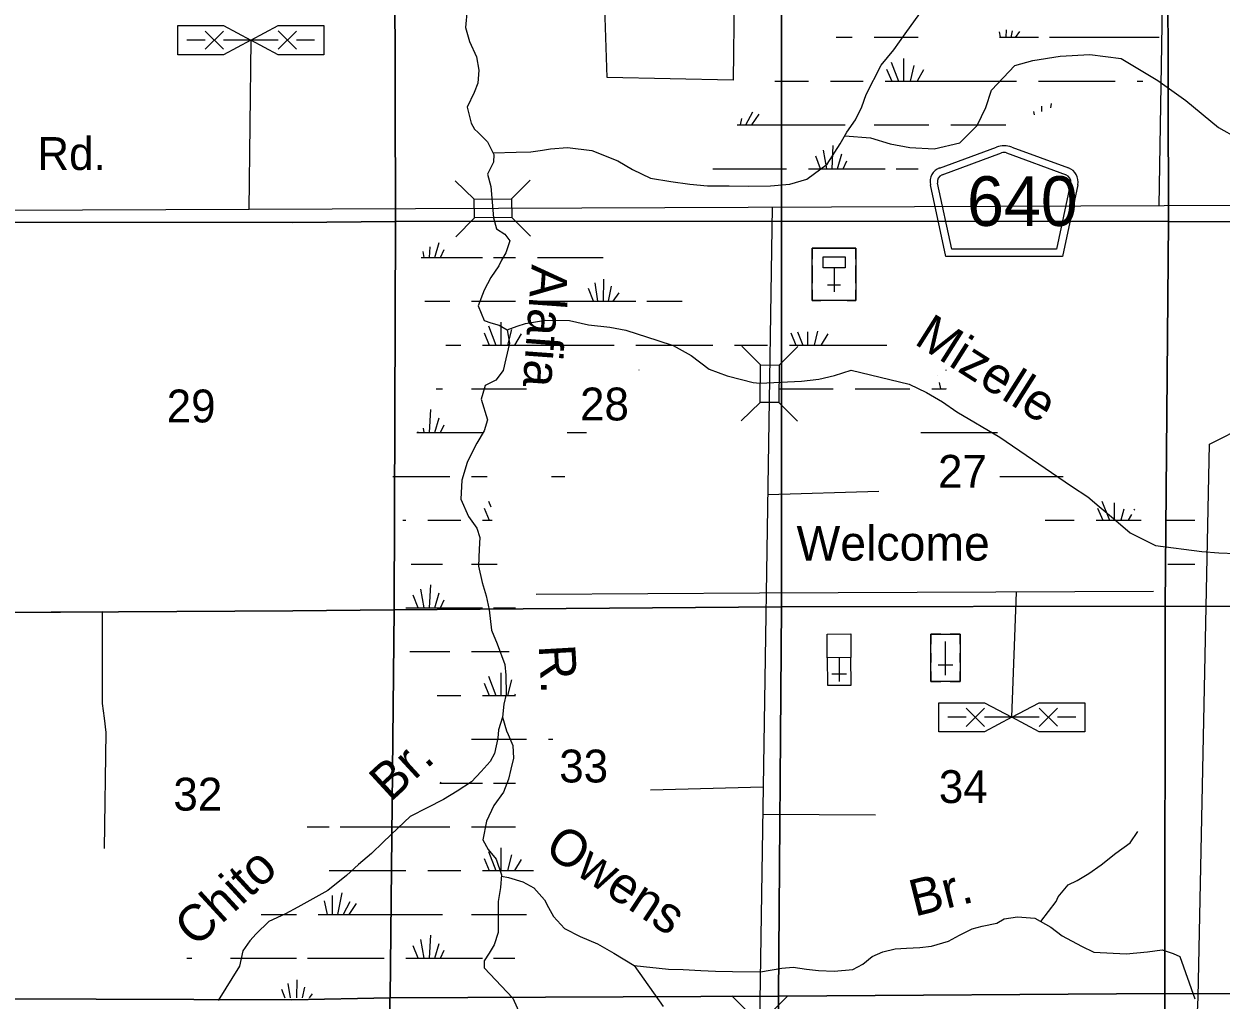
# Model space of a CAD drawing. Extents: x 380424 to 701066, y 1117407 to 1412949.
# Drawn here: x 612165 to 628556, y 1267730 to 1281101 of the extents above; entities that cross this region are included whole.
import ezdxf

# ---------------------------------------------------------------- set-up
doc = ezdxf.new("R2010")
doc.units = 0
for name, color, linetype in [('Bridges', 7, 'Continuous'), ('Bridges and Drawbridges County Highways', 7, 'Continuous'), ('Bridges and Drawbridges Local Roads', 7, 'Continuous'), ('Communities and Subdivisions Names without Post Office', 7, 'Continuous'), ('County Roads Related Text', 7, 'Continuous'), ('County Routes Highway Center Lines', 7, 'Continuous'), ('Culture', 7, 'Continuous'), ('Lakes and Ponds Text', 7, 'Continuous'), ('Local Roads Improved', 7, 'Continuous'), ('Local Roads Paved', 7, 'Continuous'), ('Local Roads Related Cells', 7, 'Continuous'), ('Narrow River Creek and Branch and Slough', 7, 'Continuous'), ('Narrow River Creek and Branch and Slough Text', 7, 'Continuous'), ('Roadshields County Roads', 7, 'Continuous'), ('Section Lines', 7, 'Continuous'), ('Section Numbers', 7, 'Continuous'), ('Strip Mining Area', 7, 'Continuous'), ('Swamps', 7, 'Continuous'), ('Township  and Range lines', 7, 'Continuous')]:
    doc.layers.add(name, color=color, linetype=linetype)

msp = doc.modelspace()

# ---------------------------------------------------------------- linework, layer by layer
at = {"layer": 'Bridges'}
for p, q in [((622245, 1275918), (621987, 1275664)), ((622368, 1267532), (622624, 1267788))]:
    msp.add_line(p, q, dxfattribs=at)
at = {"layer": 'Bridges and Drawbridges County Highways'}
for p, q in [((618330, 1278700), (618071, 1278954)), ((618842, 1278704), (619095, 1278962)), ((618332, 1278444), (618078, 1278186)), ((618844, 1278448), (619102, 1278194))]:
    msp.add_line(p, q, dxfattribs=at)
msp.add_lwpolyline([(618330, 1278700), (618842, 1278704), (618844, 1278448), (618332, 1278444)], close=True, dxfattribs=at)
at = {"layer": 'Bridges and Drawbridges Local Roads'}
for p, q in [((622248, 1276430), (621994, 1276688)), ((622504, 1276428), (622762, 1276682)), ((622501, 1275916), (622755, 1275658)), ((622112, 1267533), (621856, 1267790))]:
    msp.add_line(p, q, dxfattribs=at)
msp.add_lwpolyline([(622245, 1275918), (622248, 1276430), (622504, 1276428), (622501, 1275916)], close=True, dxfattribs=at)
at = {"layer": 'County Routes Highway Center Lines'}
for points in [[(627779, 1283016), (627702, 1278611)], [(641201, 1278705), (638028, 1278653), (598154, 1278491)]]:
    msp.add_lwpolyline(points, dxfattribs=at)
at = {"layer": 'Culture'}
for p, q in [((623557, 1278031), (622957, 1278031)), ((622957, 1278031), (622957, 1277881)), ((623557, 1277881), (623557, 1278031)), ((622957, 1277791), (622957, 1277551)), ((623257, 1277761), (623257, 1277431)), ((623557, 1277551), (623557, 1277791)), ((622957, 1277461), (622957, 1277311)), ((623347, 1277521), (623167, 1277521)), ((623557, 1277311), (623557, 1277461)), ((622957, 1277311), (623077, 1277311)), ((623347, 1277311), (623167, 1277311)), ((623437, 1277311), (623557, 1277311)), ((624721, 1272743), (624584, 1272743)), ((624584, 1272743), (624584, 1272605)), ((624784, 1272180), (624784, 1272643)), ((624984, 1272743), (624846, 1272743)), ((624984, 1272605), (624984, 1272743)), ((624584, 1272480), (624584, 1272355)), ((624984, 1272355), (624984, 1272480)), ((623489, 1272421), (623164, 1272418)), ((623164, 1272418), (623166, 1272043)), ((623326, 1272419), (623328, 1272094)), ((623491, 1272046), (623489, 1272421)), ((624884, 1272318), (624684, 1272318)), ((623428, 1272195), (623227, 1272194)), ((624584, 1272230), (624584, 1272093)), ((624984, 1272093), (624984, 1272230)), ((623166, 1272043), (623491, 1272046)), ((624584, 1272093), (624721, 1272093)), ((624846, 1272093), (624984, 1272093))]:
    msp.add_line(p, q, dxfattribs=at)
for points in [[(623557, 1277311), (622957, 1277311), (622957, 1278031), (623557, 1278031)], [(623407, 1277761), (623107, 1277761), (623107, 1277911), (623407, 1277911)], [(623489, 1272421), (623164, 1272418), (623161, 1272743), (623486, 1272746)], [(624984, 1272093), (624584, 1272093), (624584, 1272743), (624984, 1272743)]]:
    msp.add_lwpolyline(points, close=True, dxfattribs=at)
at = {"layer": 'Local Roads Improved'}
for p, q in [((622286, 1270645), (620742, 1270607)), ((622280, 1270278), (623823, 1270269))]:
    msp.add_line(p, q, dxfattribs=at)
at = {"layer": 'Local Roads Paved'}
for p, q in [((622349, 1274654), (623871, 1274701)), ((625691, 1271604), (625754, 1273318))]:
    msp.add_line(p, q, dxfattribs=at)
for points in [[(615270, 1280879), (615244, 1278561)], [(622410, 1278590), (622240, 1267716), (622240, 1257338)], [(627630, 1273327), (622238, 1273302), (619180, 1273287)], [(609030, 1273026), (613237, 1273053), (613237, 1272021), (613237, 1271791), (613264, 1271594), (613285, 1271397), (613264, 1269808)]]:
    msp.add_lwpolyline(points, dxfattribs=at)
at = {"layer": 'Local Roads Related Cells'}
for p, q in [((614270, 1281079), (614895, 1281079)), ((614270, 1280679), (614270, 1281079)), ((614645, 1280754), (614895, 1281004)), ((614895, 1280754), (614645, 1281004)), ((614895, 1281079), (615270, 1280879)), ((615270, 1280879), (615645, 1281079)), ((615645, 1281079), (616270, 1281079)), ((615895, 1280756), (615645, 1281006)), ((615645, 1280754), (615895, 1281004)), ((616270, 1281079), (616270, 1280679)), ((614645, 1280879), (614395, 1280879)), ((615270, 1280879), (614895, 1280679)), ((615645, 1280879), (614895, 1280879)), ((615645, 1280679), (615270, 1280879)), ((616145, 1280879), (615895, 1280879)), ((614895, 1280679), (614270, 1280679)), ((616270, 1280679), (615645, 1280679)), ((624691, 1271804), (625316, 1271804)), ((624691, 1271404), (624691, 1271804)), ((625066, 1271479), (625316, 1271729)), ((625316, 1271479), (625066, 1271729)), ((625316, 1271804), (625691, 1271604)), ((625691, 1271604), (626066, 1271804)), ((626066, 1271804), (626691, 1271804)), ((626316, 1271481), (626066, 1271731)), ((626066, 1271479), (626316, 1271729)), ((626691, 1271804), (626691, 1271404)), ((625066, 1271604), (624816, 1271604)), ((625691, 1271604), (625316, 1271404)), ((626066, 1271604), (625316, 1271604)), ((626066, 1271404), (625691, 1271604)), ((626566, 1271604), (626316, 1271604)), ((625316, 1271404), (624691, 1271404)), ((626691, 1271404), (626066, 1271404))]:
    msp.add_line(p, q, dxfattribs=at)
at = {"layer": 'Narrow River Creek and Branch and Slough'}
for points in [[(618235, 1281297), (618209, 1281054), (618267, 1280859), (618362, 1280653), (618394, 1280468), (618378, 1280289), (618330, 1280162), (618235, 1279962), (618288, 1279740), (618336, 1279661), (618383, 1279614), (618510, 1279487), (618599, 1279313), (618594, 1279207), (618510, 1279044), (618557, 1278875), (618592, 1278444), (618636, 1278295), (618747, 1278221), (618816, 1278131), (618763, 1277967), (618705, 1277867), (618668, 1277788), (618557, 1277630), (618468, 1277456), (618383, 1277239), (618468, 1277039), (618557, 1277007), (618673, 1276975), (618779, 1276912), (618811, 1276727), (618763, 1276516), (618726, 1276353), (618626, 1276221), (618478, 1276147), (618425, 1275962), (618510, 1275677), (618468, 1275530), (618367, 1275361), (618320, 1275271), (618235, 1275092), (618161, 1274854), (618146, 1274590), (618251, 1274353), (618367, 1274195), (618409, 1274068), (618399, 1273905), (618388, 1273672), (618441, 1273451), (618494, 1273266), (618536, 1273076), (618568, 1272796), (618642, 1272612), (618747, 1272327), (618763, 1272179), (618768, 1271921), (618737, 1271783), (618716, 1271604), (618774, 1271419), (618795, 1271367), (618858, 1271219), (618869, 1271045), (618832, 1270892), (618800, 1270754), (618731, 1270580), (618599, 1270396), (618499, 1270179), (618446, 1269926), (618520, 1269794), (618631, 1269662), (618705, 1269446), (618689, 1269272), (618657, 1269082), (618657, 1268881), (618657, 1268654), (618605, 1268486), (618536, 1268375), (618468, 1268269), (618468, 1268174), (618858, 1267758), (618979, 1267493)], [(618589, 1279334), (618905, 1279345), (619106, 1279350), (619264, 1279371), (619375, 1279392), (619607, 1279408), (619940, 1279366), (620298, 1279228), (620499, 1279107), (620742, 1278991), (621024, 1278945), (621282, 1278907), (621526, 1278884), (621822, 1278884), (622089, 1278877), (622385, 1278884), (622651, 1278907), (622884, 1278975), (623164, 1279181), (623343, 1279461), (623433, 1279619), (623549, 1279788), (623638, 1279967), (623696, 1280136), (623902, 1280537), (624076, 1280748), (624229, 1280964), (624430, 1281244)], [(623404, 1279569), (623755, 1279540), (624024, 1279461), (624293, 1279408), (624630, 1279392), (624979, 1279471), (625216, 1279709), (625337, 1279957), (625411, 1280194), (625733, 1280532), (625981, 1280600), (626351, 1280658), (626757, 1280685), (627189, 1280627), (627692, 1280326), (627754, 1280282), (628076, 1280052), (628519, 1279682), (628783, 1279535)], [(618779, 1276912), (618916, 1276960), (619032, 1276997), (619306, 1277044), (619634, 1277039), (619897, 1276981), (620188, 1276949), (620404, 1276907), (620842, 1276764), (621053, 1276696), (621301, 1276559), (621549, 1276374), (621792, 1276279), (621992, 1276231), (622150, 1276189), (622243, 1276181), (622810, 1276210), (623047, 1276237), (623264, 1276284), (623491, 1276358), (624287, 1276168), (624525, 1276052), (624741, 1275925), (624936, 1275788), (625527, 1275440), (626509, 1274770), (626730, 1274622), (626889, 1274490), (627084, 1274327), (627311, 1274131), (627659, 1273955), (628292, 1273873), (628524, 1273857), (628757, 1273847)], [(618716, 1271604), (618663, 1271430), (618652, 1271319), (618610, 1271108), (618547, 1270997), (618425, 1270860), (618293, 1270718), (618098, 1270591), (617908, 1270480), (617687, 1270364), (617454, 1270243), (617286, 1270084), (617085, 1269894), (616922, 1269736), (616747, 1269588), (616579, 1269435), (616325, 1269230), (615914, 1269003), (615745, 1268913), (615518, 1268807), (615344, 1268639), (615259, 1268544), (615161, 1268407), (615114, 1268194), (614826, 1267725)], [(626087, 1268805), (626298, 1269082), (626324, 1269145), (626461, 1269309), (626588, 1269367), (626746, 1269462), (626915, 1269583), (627116, 1269741), (627311, 1269884), (627418, 1270040)], [(618703, 1269427), (618800, 1269409), (618995, 1269351), (619148, 1269267), (619291, 1269103), (619349, 1268997), (619417, 1268876), (619565, 1268712), (619781, 1268602), (620019, 1268501), (620240, 1268375), (620520, 1268206), (620990, 1268153), (621190, 1268148), (621433, 1268137), (621633, 1268127), (621866, 1268122), (622249, 1268119), (622541, 1268169), (622699, 1268180), (622879, 1268153), (623042, 1268137), (623258, 1268127), (623512, 1268148), (623649, 1268222), (623781, 1268327), (623923, 1268391), (624092, 1268433), (624250, 1268443), (624430, 1268449), (624593, 1268470), (624826, 1268538), (624973, 1268618), (625147, 1268707), (625285, 1268744), (625485, 1268786), (625585, 1268844), (625770, 1268871), (626008, 1268850), (626224, 1268728), (626382, 1268612), (626646, 1268470), (626815, 1268385), (627258, 1268364), (627551, 1268391), (627749, 1268417), (627902, 1268370), (627991, 1268327), (628197, 1267748)], [(620520, 1268206), (620919, 1267641)]]:
    msp.add_lwpolyline(points, dxfattribs=at)
at = {"layer": 'Roadshields County Roads'}
for p, q in [((624703, 1279128), (625482, 1279415)), ((625689, 1279415), (626467, 1279129)), ((624737, 1279035), (625551, 1279334)), ((625620, 1279334), (626433, 1279035)), ((624787, 1277917), (624576, 1278899)), ((624868, 1278017), (624674, 1278920)), ((626496, 1278920), (626302, 1278017)), ((626594, 1278899), (626383, 1277917)), ((626383, 1277917), (624787, 1277917)), ((626302, 1278017), (624868, 1278017))]:
    msp.add_line(p, q, dxfattribs=at)
for centre, radius, start, end in [((625586, 1279133), 300, 69.8272, 110.1733), ((625586, 1279240), 100, 69.8273, 110.1733), ((624772, 1278941), 200, 110.1733, 192.1002), ((624772, 1278941), 100, 110.1733, 192.1002), ((626398, 1278941), 100, 347.9004, 69.8273), ((626398, 1278941), 200, 347.9004, 69.8273)]:
    msp.add_arc(centre, radius, start, end, dxfattribs=at)
at = {"layer": 'Section Lines'}
for points in [[(617239, 1283675), (617251, 1278395), (615841, 1278381), (611867, 1278385), (611885, 1283643), (615827, 1283666)], [(622539, 1283711), (622537, 1278399), (617251, 1278395), (617239, 1283675)], [(627824, 1283705), (627835, 1278397), (622537, 1278399), (622539, 1283711)], [(633080, 1283647), (633030, 1278382), (627835, 1278397), (627824, 1283705)], [(617251, 1278395), (617234, 1273077), (617229, 1273075), (615846, 1273062), (611873, 1273037), (611867, 1278385), (615841, 1278381)], [(622537, 1278399), (622538, 1273115), (617234, 1273077), (617251, 1278395)], [(627835, 1278397), (627792, 1273125), (622538, 1273115), (622537, 1278399)], [(633030, 1278382), (633061, 1273123), (627792, 1273125), (627835, 1278397)], [(627792, 1273125), (627788, 1267822), (622496, 1267784), (622538, 1273115)], [(633061, 1273123), (633085, 1267813), (627788, 1267822), (627792, 1273125)], [(617234, 1273077), (617177, 1267760), (615833, 1267735), (611806, 1267749), (611873, 1273037), (615846, 1273062), (617229, 1273075)], [(622538, 1273115), (622496, 1267784), (617177, 1267760), (617234, 1273077)], [(617177, 1267760), (617174, 1267755), (617150, 1262530), (615803, 1262536), (611807, 1262501), (611806, 1267749), (615833, 1267735)], [(622496, 1267784), (622489, 1262511), (617150, 1262530), (617174, 1267755), (617177, 1267760)], [(627788, 1267822), (627788, 1267813), (627765, 1262520), (622489, 1262511), (622496, 1267784)], [(633085, 1267813), (633080, 1262556), (627765, 1262520), (627788, 1267813), (627788, 1267822)]]:
    msp.add_lwpolyline(points, close=True, dxfattribs=at)
at = {"layer": 'Strip Mining Area'}
for p, q in [((620151, 1280368), (620087, 1282310)), ((621897, 1282321), (621876, 1280331)), ((621876, 1280331), (620151, 1280368)), ((628399, 1275345), (629756, 1276040)), ((628242, 1267768), (628399, 1275345)), ((628147, 1265424), (628242, 1267768))]:
    msp.add_line(p, q, dxfattribs=at)
at = {"layer": 'Swamps'}
for p, q in [((625535, 1280918), (625524, 1280992)), ((625614, 1280918), (625616, 1281021)), ((625681, 1280917), (625700, 1281009)), ((625743, 1280917), (625803, 1280998)), ((623807, 1280918), (624407, 1280918)), ((625524, 1280918), (626057, 1280918)), ((626207, 1280918), (627707, 1280918)), ((624037, 1280580), (624140, 1280318)), ((624206, 1280629), (624206, 1280318)), ((624351, 1280532), (624297, 1280317)), ((623977, 1280484), (624047, 1280318)), ((624484, 1280472), (624394, 1280318)), ((623207, 1280318), (623657, 1280318)), ((623957, 1280318), (625307, 1280318)), ((625307, 1280318), (625757, 1280318)), ((626057, 1280318), (627107, 1280318)), ((622225, 1279867), (622125, 1279718)), ((623807, 1279718), (624557, 1279718)), ((624857, 1279718), (625307, 1279718)), ((625307, 1279718), (625607, 1279718)), ((623158, 1279118), (623112, 1279372)), ((623229, 1279118), (623246, 1279434)), ((623073, 1279118), (623007, 1279290)), ((623306, 1279118), (623364, 1279322)), ((623382, 1279118), (623431, 1279226)), ((622907, 1279118), (623957, 1279118)), ((624107, 1279118), (624407, 1279118)), ((617870, 1277903), (617919, 1278012)), ((618595, 1277903), (618895, 1277903)), ((619195, 1277903), (619795, 1277903)), ((619795, 1277903), (620095, 1277903)), ((620023, 1277303), (619984, 1277557)), ((620101, 1277303), (620107, 1277607)), ((619961, 1277304), (619895, 1277477)), ((620169, 1277303), (620211, 1277509)), ((620231, 1277303), (620315, 1277417)), ((618295, 1277303), (618895, 1277303)), ((619195, 1277303), (619795, 1277303)), ((619795, 1277303), (620545, 1277303)), ((618525, 1276966), (618628, 1276703)), ((618694, 1277014), (618694, 1276703)), ((618839, 1276918), (618785, 1276703)), ((618464, 1276869), (618535, 1276703)), ((618972, 1276857), (618882, 1276703)), ((622664, 1276869), (622735, 1276703)), ((623172, 1276857), (623082, 1276704)), ((618445, 1276703), (619795, 1276703)), ((619795, 1276703), (620245, 1276703)), ((620545, 1276703), (621595, 1276703)), ((621895, 1276703), (622345, 1276703)), ((622645, 1276703), (623981, 1276703)), ((624677, 1276289), (624678, 1276288)), ((624786, 1276362), (624786, 1276352)), ((618295, 1276103), (619045, 1276103)), ((622495, 1276103), (623245, 1276103)), ((623545, 1276103), (623995, 1276103)), ((623995, 1276103), (624295, 1276103)), ((624595, 1276103), (624790, 1276103)), ((624697, 1276192), (624715, 1276103)), ((624786, 1276106), (624786, 1276103)), ((617793, 1275504), (617852, 1275707)), ((617870, 1275503), (617919, 1275612)), ((619601, 1275503), (619795, 1275503)), ((624445, 1275503), (625495, 1275503)), ((618295, 1274903), (618509, 1274903)), ((619386, 1274903), (619572, 1274903)), ((618464, 1274469), (618535, 1274303)), ((618525, 1274566), (618556, 1274486)), ((626864, 1274469), (626935, 1274303)), ((626925, 1274566), (627028, 1274303)), ((627094, 1274542), (627094, 1274303)), ((627223, 1274454), (627185, 1274303)), ((627372, 1274457), (627363, 1274443)), ((617695, 1274303), (618145, 1274303)), ((618445, 1274303), (618577, 1274303)), ((626845, 1274303), (627463, 1274303)), ((627328, 1274383), (627282, 1274304)), ((627792, 1274303), (628195, 1274303)), ((618295, 1273703), (618644, 1273703)), ((617646, 1273103), (617600, 1273358)), ((617717, 1273103), (617734, 1273419)), ((617793, 1273104), (617852, 1273307)), ((617561, 1273103), (617495, 1273275)), ((617870, 1273103), (617919, 1273212)), ((617395, 1273103), (618445, 1273103)), ((618595, 1273103), (618895, 1273103)), ((618295, 1272503), (618810, 1272503)), ((618525, 1272166), (618628, 1271903)), ((618694, 1272214), (618694, 1271903)), ((618464, 1272069), (618535, 1271903)), ((618839, 1272118), (618785, 1271903)), ((618445, 1271903), (618895, 1271903)), ((618892, 1271921), (618882, 1271903)), ((618295, 1271303), (619045, 1271303)), ((617859, 1270703), (618445, 1270703)), ((617870, 1270703), (617876, 1270716)), ((618595, 1270703), (618895, 1270703)), ((616495, 1270103), (617995, 1270103)), ((618295, 1270103), (618895, 1270103)), ((618525, 1269766), (618628, 1269503)), ((618694, 1269814), (618694, 1269503)), ((618839, 1269718), (618785, 1269503)), ((618464, 1269669), (618535, 1269503)), ((618972, 1269657), (618882, 1269503)), ((616345, 1269503), (617395, 1269503)), ((617695, 1269503), (618145, 1269503)), ((618445, 1269503), (619142, 1269503)), ((616519, 1269198), (616460, 1268903)), ((616277, 1269089), (616315, 1268903)), ((616386, 1269162), (616386, 1268903)), ((616628, 1269077), (616534, 1268903)), ((616712, 1269053), (616613, 1268904)), ((615412, 1268903), (615595, 1268903)), ((615595, 1268903), (615895, 1268903)), ((616195, 1268903), (617895, 1268903)), ((618295, 1268903), (619045, 1268903)), ((617646, 1268303), (617600, 1268558)), ((617717, 1268303), (617734, 1268619)), ((617561, 1268303), (617495, 1268475)), ((617793, 1268303), (617852, 1268507)), ((617870, 1268303), (617919, 1268412)), ((614395, 1268303), (614464, 1268303)), ((614995, 1268303), (615595, 1268303)), ((615595, 1268303), (615895, 1268303)), ((616045, 1268303), (617095, 1268303)), ((617395, 1268303), (618445, 1268303))]:
    msp.add_line(p, q, dxfattribs=at)
for points in [[(623287, 1280918), (623507, 1280918)], [(622448, 1280318), (622907, 1280318)], [(627407, 1280318), (627484, 1280318)], [(626231, 1280012), (626219, 1279950)], [(622140, 1279892), (622046, 1279717)], [(625990, 1279904), (625999, 1279858)], [(626098, 1279976), (626098, 1279900)], [(621929, 1279718), (623407, 1279718)], [(621990, 1279804), (621972, 1279718)], [(621597, 1279118), (622607, 1279118)], [(617717, 1277903), (617725, 1278050)], [(617793, 1277904), (617852, 1278107)], [(617603, 1277903), (618445, 1277903)], [(617646, 1277903), (617631, 1277983)], [(617656, 1277303), (617995, 1277303)], [(620695, 1277303), (621177, 1277303)], [(622894, 1276886), (622894, 1276703)], [(623032, 1276891), (622985, 1276703)], [(622758, 1276882), (622828, 1276703)], [(617941, 1276703), (618145, 1276703)], [(620586, 1276362), (620586, 1276357)], [(617810, 1276103), (617895, 1276103)], [(617717, 1275503), (617734, 1275819)], [(617543, 1275503), (618445, 1275503)], [(617561, 1275503), (617557, 1275512)], [(617646, 1275503), (617635, 1275564)], [(619795, 1275503), (619869, 1275503)], [(617215, 1274903), (617995, 1274903)], [(625527, 1274903), (626395, 1274903)], [(617351, 1274303), (617395, 1274303)], [(626149, 1274303), (626545, 1274303)], [(617468, 1273703), (617895, 1273703)], [(627829, 1273703), (628195, 1273703)], [(617448, 1272503), (617995, 1272503)], [(617821, 1271903), (618145, 1271903)], [(619345, 1271303), (619407, 1271303)], [(616041, 1270103), (616345, 1270103)], [(618595, 1268303), (618885, 1268303)], [(615741, 1267758), (615695, 1267877)], [(615815, 1267759), (615784, 1267957)], [(615902, 1267760), (615907, 1268007)], [(615981, 1267761), (616011, 1267909)], [(616075, 1267762), (616114, 1267816)]]:
    msp.add_lwpolyline(points, dxfattribs=at)
at = {"layer": 'Township  and Range lines'}
for p, q in [((611806, 1267749), (615833, 1267735)), ((615833, 1267735), (617177, 1267760)), ((617177, 1267760), (622496, 1267784)), ((622496, 1267784), (627788, 1267822)), ((627788, 1267822), (633085, 1267813))]:
    msp.add_line(p, q, dxfattribs=at)

# ---------------------------------------------------------------- texts
at = {"layer": 'Communities and Subdivisions Names without Post Office'}
msp.add_text('Welcome', height=475, rotation=0.0004, dxfattribs=at).set_placement((622743, 1273751))
at = {"layer": 'County Roads Related Text'}
msp.add_text('Rd.', height=450, rotation=0.0004, dxfattribs=at).set_placement((612348, 1279101))
at = {"layer": 'Lakes and Ponds Text'}
for s, rotation, p in [('Alafia', 265.8395, (619118, 1277811)), ('R.', 273.308, (619212, 1272587)), ('Br.', 42.6144, (617184, 1270435)), ('Owens', 326.5089, (619270, 1269747)), ('Chito', 42.6145, (614515, 1268439)), ('Br.', 14.0367, (624362, 1268872))]:
    msp.add_text(s, height=500, rotation=rotation, dxfattribs=at).set_placement(p)
at = {"layer": 'Narrow River Creek and Branch and Slough Text'}
msp.add_text('Mizelle', height=500, rotation=327.7195, dxfattribs=at).set_placement((624339, 1276727))
at = {"layer": 'Roadshields County Roads'}
msp.add_text('640', height=680, rotation=0.0003, dxfattribs=at).set_placement((625077, 1278335))
at = {"layer": 'Section Numbers'}
for s, p in [('29', (614119, 1275643)), ('28', (619779, 1275670)), ('27', (624681, 1274748)), ('33', (619494, 1270711)), ('34', (624692, 1270429)), ('32', (614211, 1270326))]:
    msp.add_text(s, height=450, dxfattribs=at).set_placement(p)

doc.saveas('drawing.dxf')
